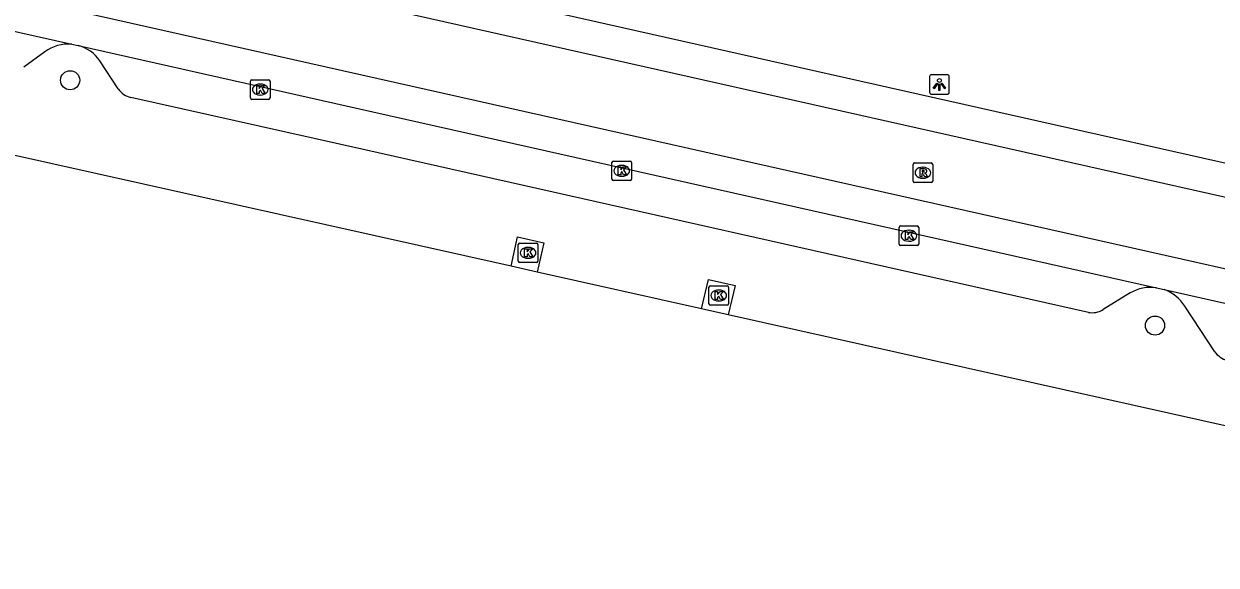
# Model space of a CAD drawing. Extents: x 162172 to 163187, y 382874 to 383684.
# Drawn here: x 162684.3 to 162745.1, y 382964.1 to 382991.7 of the extents above; entities that cross this region are included whole.
import ezdxf

# ---------------------------------------------------------------- set-up
doc = ezdxf.new("R2010")
doc.units = 0
for name, color, linetype in [('IMGEO_Berm_groen', 7, 'Continuous'), ('IMGEO_Boom', 7, 'Continuous'), ('IMGEO_Kolk', 7, 'Continuous'), ('IMGEO_Lichtpunt', 7, 'Continuous'), ('IMGEO_Parkeervlak_open', 7, 'Continuous'), ('IMGEO_Rijbaan_lokaal_gesloten', 7, 'Continuous'), ('IMGEO_Rioolput', 7, 'Continuous'), ('IMGEO_Waterloop', 7, 'Continuous')]:
    doc.layers.add(name, color=color, linetype=linetype)

msp = doc.modelspace()

# ---------------------------------------------------------------- linework, layer by layer
at = {"layer": 'IMGEO_Berm_groen'}
for points in [[(162709.152, 382979.355), (162709.479, 382980.852), (162710.814, 382980.551), (162710.478, 382979.058)], [(162718.86, 382977.185), (162719.215, 382978.678), (162720.584, 382978.377), (162720.216, 382976.882)]]:
    msp.add_lwpolyline(points, dxfattribs=at)
at = {"layer": 'IMGEO_Boom'}
for centre in [(162686.643, 382988.851), (162742.003, 382976.325)]:
    msp.add_circle(centre, 0.489, dxfattribs=at)
at = {"layer": 'IMGEO_Kolk'}
for p, q in [((162695.842, 382987.95), (162695.842, 382988.802)), ((162695.917, 382988.876), (162696.769, 382988.876)), ((162696.33, 382988.656), (162696.355, 382988.656)), ((162696.843, 382988.802), (162696.843, 382987.95)), ((162696.769, 382987.876), (162695.917, 382987.876)), ((162696.353, 382988.096), (162696.328, 382988.096)), ((162714.367, 382984.727), (162715.219, 382984.727)), ((162714.292, 382983.801), (162714.292, 382984.653)), ((162714.78, 382984.507), (162714.805, 382984.507)), ((162715.293, 382984.653), (162715.293, 382983.801)), ((162715.219, 382983.727), (162714.367, 382983.727)), ((162714.803, 382983.947), (162714.778, 382983.947)), ((162728.942, 382980.488), (162728.942, 382981.34)), ((162729.017, 382981.414), (162729.869, 382981.414)), ((162729.43, 382981.194), (162729.455, 382981.194)), ((162729.943, 382981.34), (162729.943, 382980.488)), ((162709.512, 382979.613), (162709.512, 382980.465)), ((162709.587, 382980.539), (162710.439, 382980.539)), ((162710.513, 382980.465), (162710.513, 382979.613)), ((162729.453, 382980.634), (162729.428, 382980.634)), ((162710, 382980.319), (162710.025, 382980.319)), ((162729.869, 382980.414), (162729.017, 382980.414)), ((162710.439, 382979.539), (162709.587, 382979.539)), ((162710.023, 382979.759), (162709.998, 382979.759)), ((162719.24, 382977.436), (162719.24, 382978.288)), ((162719.315, 382978.362), (162720.167, 382978.362)), ((162719.728, 382978.142), (162719.753, 382978.142)), ((162720.241, 382978.288), (162720.241, 382977.436)), ((162719.751, 382977.582), (162719.726, 382977.582)), ((162720.167, 382977.362), (162719.315, 382977.362))]:
    msp.add_line(p, q, dxfattribs=at)
for points in [[(162695.842, 382987.95), (162695.842, 382988.802)], [(162695.917, 382988.876), (162696.769, 382988.876)], [(162696.163, 382988.576), (162696.286, 382988.576), (162696.286, 382988.425), (162696.416, 382988.576), (162696.58, 382988.576), (162696.434, 382988.425), (162696.587, 382988.176), (162696.435, 382988.176), (162696.35, 382988.34), (162696.286, 382988.273), (162696.286, 382988.176), (162696.163, 382988.176), (162696.163, 382988.576)], [(162696.843, 382988.802), (162696.843, 382987.95)], [(162696.769, 382987.876), (162695.917, 382987.876)], [(162714.367, 382984.727), (162715.219, 382984.727)], [(162714.292, 382983.801), (162714.292, 382984.653)], [(162714.613, 382984.427), (162714.736, 382984.427), (162714.736, 382984.276), (162714.866, 382984.427), (162715.03, 382984.427), (162714.884, 382984.276), (162715.037, 382984.027), (162714.885, 382984.027), (162714.8, 382984.191), (162714.736, 382984.124), (162714.736, 382984.027), (162714.613, 382984.027), (162714.613, 382984.427)], [(162715.293, 382984.653), (162715.293, 382983.801)], [(162715.219, 382983.727), (162714.367, 382983.727)], [(162728.942, 382980.488), (162728.942, 382981.34)], [(162729.017, 382981.414), (162729.869, 382981.414)], [(162729.263, 382981.114), (162729.386, 382981.114), (162729.386, 382980.963), (162729.516, 382981.114), (162729.68, 382981.114), (162729.534, 382980.963), (162729.687, 382980.714), (162729.535, 382980.714), (162729.45, 382980.878), (162729.386, 382980.811), (162729.386, 382980.714), (162729.263, 382980.714), (162729.263, 382981.114)], [(162729.943, 382981.34), (162729.943, 382980.488)], [(162709.512, 382979.613), (162709.512, 382980.465)], [(162709.587, 382980.539), (162710.439, 382980.539)], [(162710.513, 382980.465), (162710.513, 382979.613)], [(162709.833, 382980.239), (162709.956, 382980.239), (162709.956, 382980.088), (162710.086, 382980.239), (162710.25, 382980.239), (162710.104, 382980.088), (162710.257, 382979.839), (162710.105, 382979.839), (162710.02, 382980.003), (162709.956, 382979.936), (162709.956, 382979.839), (162709.833, 382979.839), (162709.833, 382980.239)], [(162729.869, 382980.414), (162729.017, 382980.414)], [(162710.439, 382979.539), (162709.587, 382979.539)], [(162719.24, 382977.436), (162719.24, 382978.288)], [(162719.315, 382978.362), (162720.167, 382978.362)], [(162719.561, 382978.062), (162719.684, 382978.062), (162719.684, 382977.911), (162719.814, 382978.062), (162719.978, 382978.062), (162719.832, 382977.911), (162719.985, 382977.662), (162719.833, 382977.662), (162719.748, 382977.826), (162719.684, 382977.759), (162719.684, 382977.662), (162719.561, 382977.662), (162719.561, 382978.062)], [(162720.241, 382978.288), (162720.241, 382977.436)], [(162720.167, 382977.362), (162719.315, 382977.362)]]:
    msp.add_lwpolyline(points, dxfattribs=at)
for centre, start, end in [((162695.919, 382988.8), 91.55205, 178.44795), ((162695.919, 382988.8), 91.55205, 178.44795), ((162696.767, 382988.8), 1.55205, 88.44795), ((162696.767, 382988.8), 1.55205, 88.44795), ((162695.919, 382987.952), 181.55205, 268.44795), ((162695.919, 382987.952), 181.55205, 268.44795), ((162696.767, 382987.952), 271.55205, 358.44795), ((162696.767, 382987.952), 271.55205, 358.44795), ((162714.369, 382984.651), 91.55205, 178.44795), ((162714.369, 382984.651), 91.55205, 178.44795), ((162715.217, 382984.651), 1.55205, 88.44795), ((162715.217, 382984.651), 1.55205, 88.44795), ((162714.369, 382983.803), 181.55205, 268.44795), ((162714.369, 382983.803), 181.55205, 268.44795), ((162715.217, 382983.803), 271.55205, 358.44795), ((162715.217, 382983.803), 271.55205, 358.44795), ((162729.019, 382981.338), 91.55205, 178.44795), ((162729.019, 382981.338), 91.55205, 178.44795), ((162729.867, 382981.338), 1.55205, 88.44795), ((162729.867, 382981.338), 1.55205, 88.44795), ((162709.589, 382980.463), 91.55205, 178.44795), ((162709.589, 382980.463), 91.55205, 178.44795), ((162710.437, 382980.463), 1.55205, 88.44795), ((162710.437, 382980.463), 1.55205, 88.44795), ((162729.019, 382980.49), 181.55205, 268.44795), ((162729.019, 382980.49), 181.55205, 268.44795), ((162729.867, 382980.49), 271.55205, 358.44795), ((162729.867, 382980.49), 271.55205, 358.44795), ((162709.589, 382979.615), 181.55205, 268.44795), ((162709.589, 382979.615), 181.55205, 268.44795), ((162710.437, 382979.615), 271.55205, 358.44795), ((162710.437, 382979.615), 271.55205, 358.44795), ((162719.317, 382978.286), 91.55205, 178.44795), ((162719.317, 382978.286), 91.55205, 178.44795), ((162720.165, 382978.286), 1.55205, 88.44795), ((162720.165, 382978.286), 1.55205, 88.44795), ((162719.317, 382977.438), 181.55205, 268.44795), ((162719.317, 382977.438), 181.55205, 268.44795), ((162720.165, 382977.438), 271.55205, 358.44795), ((162720.165, 382977.438), 271.55205, 358.44795)]:
    msp.add_arc(centre, 0.0765, start, end, dxfattribs=at)
for centre, major_axis, ratio, start_param, end_param in [((162696.329, 382988.376), (-0.387, 0.002), 0.722429, 4.712389, 7.853982), ((162696.354, 382988.376), (-0.39, 0.002), 0.717154, 1.570796, 4.712389), ((162714.779, 382984.227), (-0.387, 0.002), 0.722429, 4.712389, 7.853982), ((162714.804, 382984.227), (-0.39, 0.002), 0.717154, 1.570796, 4.712389), ((162729.429, 382980.914), (-0.387, 0.002), 0.722429, 4.712389, 7.853982), ((162729.454, 382980.914), (-0.39, 0.002), 0.717154, 1.570796, 4.712389), ((162709.999, 382980.039), (-0.387, 0.002), 0.722429, 4.712389, 7.853982), ((162710.024, 382980.039), (-0.39, 0.002), 0.717154, 1.570796, 4.712389), ((162719.727, 382977.862), (-0.387, 0.002), 0.722429, 4.712389, 7.853982), ((162719.752, 382977.862), (-0.39, 0.002), 0.717154, 1.570796, 4.712389)]:
    msp.add_ellipse(centre, major_axis=major_axis, ratio=ratio, start_param=start_param, end_param=end_param, dxfattribs=at)
at = {"layer": 'IMGEO_Lichtpunt'}
for p, q in [((162730.502, 382989.041), (162730.502, 382988.234)), ((162730.502, 382989.041), (162730.502, 382988.234)), ((162731.404, 382989.136), (162730.596, 382989.136)), ((162731.404, 382989.136), (162730.596, 382989.136)), ((162731.498, 382988.234), (162731.498, 382989.041)), ((162731.498, 382988.234), (162731.498, 382989.041)), ((162730.596, 382988.14), (162731.404, 382988.14)), ((162730.596, 382988.14), (162731.404, 382988.14))]:
    msp.add_line(p, q, dxfattribs=at)
for points in [[(162730.876, 382988.705), (162730.915, 382988.677), (162730.727, 382988.415), (162730.689, 382988.442), (162730.876, 382988.705)], [(162730.978, 382988.657), (162731.025, 382988.657), (162731.025, 382988.335), (162730.978, 382988.335), (162730.978, 382988.657)], [(162731.088, 382988.677), (162731.126, 382988.704), (162731.313, 382988.442), (162731.274, 382988.414), (162731.088, 382988.677)]]:
    msp.add_lwpolyline(points, dxfattribs=at)
msp.add_circle((162731.001, 382988.839), 0.0994, dxfattribs=at)
for centre, start, end in [((162730.596, 382989.041), 90, 180), ((162730.596, 382989.041), 90, 180), ((162731.404, 382989.041), 0, 90), ((162731.404, 382989.041), 0, 90), ((162730.596, 382988.234), 180, 270), ((162730.596, 382988.234), 180, 270), ((162731.404, 382988.234), 270, 0), ((162731.404, 382988.234), 270, 360)]:
    msp.add_arc(centre, 0.0946, start, end, dxfattribs=at)
at = {"layer": 'IMGEO_Parkeervlak_open'}
for points in [[(162685.348, 382990.299), (162684.281, 382989.523)], [(162689.101, 382988.407), (162688.151, 382989.846)], [(162738.602, 382977.001), (162701.682, 382985.291), (162689.739, 382987.968)], [(162740.729, 382977.99), (162739.352, 382977.138)], [(162745.051, 382974.986), (162743.522, 382977.31)]]:
    msp.add_lwpolyline(points, dxfattribs=at)
for centre, radius, start, end in [((162686.552, 382988.69), 2.009, 84.95243, 126.81777), ((162686.602, 382988.822), 1.857, 33.47403, 75.77856), ((162690.007, 382989.04), 1.105, 214.96216, 255.97507), ((162741.784, 382976.195), 2.082, 81.80957, 120.45148), ((162741.747, 382976.208), 2.089, 31.82303, 69.62794), ((162738.801, 382978.031), 1.049, 259.05088, 301.65292), ((162745.994, 382975.68), 1.171, 216.35786, 254.64815)]:
    msp.add_arc(centre, radius, start, end, dxfattribs=at)
at = {"layer": 'IMGEO_Rijbaan_lokaal_gesloten'}
for points in [[(162571.899, 383023.687), (162773.34, 382978.384), (162787.291, 382975.248), (162824.157, 382966.963), (162829.302, 382965.805), (162943.475, 382940.176), (162960.356, 382936.387), (163076.773, 382910.308)], [(162571.522, 383022.029), (162786.88, 382973.603), (162917.14, 382944.312), (162943.106, 382938.499), (163087.202, 382906.239)], [(163063.468, 382907.805), (162942.339, 382935.016), (162786.012, 382970.134), (162582.55, 383015.84)], [(162634.011, 383002.544), (162686.729, 382990.692)], [(162686.729, 382990.692), (162687.058, 382990.622)], [(162687.058, 382990.622), (162702.086, 382987.23), (162742.081, 382978.256)], [(162742.081, 382978.256), (162742.474, 382978.167)], [(162742.474, 382978.167), (162785.592, 382968.454), (162799.197, 382965.389)]]:
    msp.add_lwpolyline(points, dxfattribs=at)
at = {"layer": 'IMGEO_Rioolput'}
for p, q in [((162729.657, 382983.703), (162729.657, 382984.555)), ((162729.732, 382984.629), (162730.584, 382984.629)), ((162730.145, 382984.409), (162730.17, 382984.409)), ((162730.658, 382984.555), (162730.658, 382983.703)), ((162730.584, 382983.629), (162729.732, 382983.629)), ((162730.168, 382983.849), (162730.143, 382983.849))]:
    msp.add_line(p, q, dxfattribs=at)
for points in [[(162729.657, 382983.703), (162729.657, 382984.555)], [(162729.732, 382984.629), (162730.584, 382984.629)], [(162730.246, 382984.327), (162729.994, 382984.329), (162729.994, 382983.929)], [(162730.172, 382984.248), (162730.118, 382984.248), (162730.118, 382984.167)], [(162730.118, 382984.167), (162730.17, 382984.167)], [(162730.658, 382984.555), (162730.658, 382983.703)], [(162730.584, 382983.629), (162729.732, 382983.629)], [(162729.994, 382983.929), (162730.118, 382983.929), (162730.118, 382984.091), (162730.129, 382984.091)], [(162730.176, 382984.062), (162730.247, 382983.929), (162730.387, 382983.929), (162730.322, 382984.055)]]:
    msp.add_lwpolyline(points, dxfattribs=at)
for centre, radius, start, end in [((162729.734, 382984.553), 0.0765, 91.55205, 178.44795), ((162729.734, 382984.553), 0.0765, 91.55205, 178.44795), ((162730.154, 382984.356), 0.19, 274.7715, 282.96867), ((162730.178, 382984.152), 0.0964, 77.00612, 93.18647), ((162730.192, 382984.209), 0.0378, 276.66336, 79.67722), ((162730.245, 382984.217), 0.109, 350.36119, 89.41601), ((162730.243, 382984.217), 0.112, 277.58423, 350.98172), ((162730.227, 382984.002), 0.108, 29.51342, 73.79051), ((162730.582, 382984.553), 0.0765, 1.55205, 88.44795), ((162730.582, 382984.553), 0.0765, 1.55205, 88.44795), ((162729.734, 382983.705), 0.0765, 181.55205, 268.44795), ((162729.734, 382983.705), 0.0765, 181.55205, 268.44795), ((162730.128, 382984.038), 0.0533, 26.02933, 88.69889), ((162730.582, 382983.705), 0.0765, 271.55205, 358.44795), ((162730.582, 382983.705), 0.0765, 271.55205, 358.44795)]:
    msp.add_arc(centre, radius, start, end, dxfattribs=at)
for centre, major_axis, ratio, start_param, end_param in [((162730.144, 382984.129), (-0.387, 0.002), 0.722429, 4.712389, 7.853982), ((162730.169, 382984.129), (-0.39, 0.002), 0.717154, 1.570796, 4.712389)]:
    msp.add_ellipse(centre, major_axis=major_axis, ratio=ratio, start_param=start_param, end_param=end_param, dxfattribs=at)
at = {"layer": 'IMGEO_Waterloop'}
for points in [[(162709.152, 382979.355), (162633.94, 382996.162)], [(162710.478, 382979.058), (162709.152, 382979.355)], [(162718.86, 382977.185), (162710.478, 382979.058)], [(162720.216, 382976.882), (162718.86, 382977.185)], [(162909.146, 382934.598), (162870.915, 382943.206), (162784.129, 382962.6), (162720.216, 382976.882)]]:
    msp.add_lwpolyline(points, dxfattribs=at)

doc.saveas('drawing.dxf')
